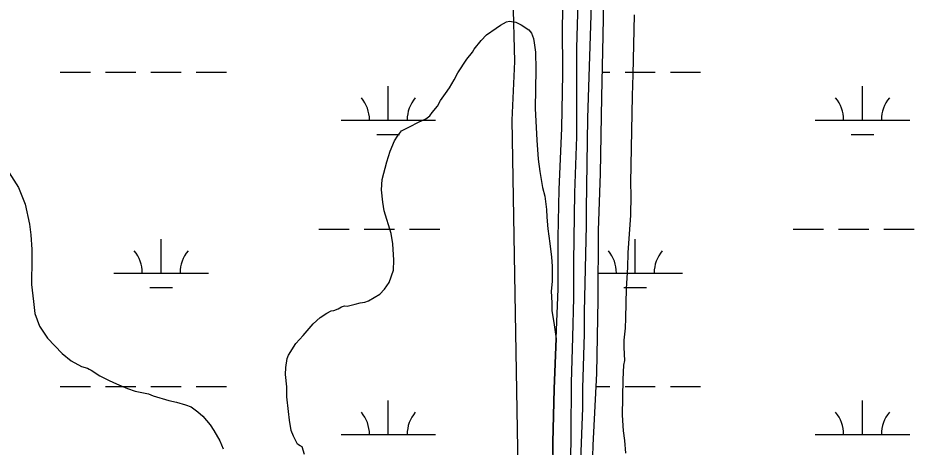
# Model space of a CAD drawing. Extents: x 3177185 to 3215018, y 812988 to 838321.
# Drawn here: x 3190570 to 3191518, y 819818 to 820272 of the extents above; entities that cross this region are included whole.
import ezdxf

# ---------------------------------------------------------------- set-up
doc = ezdxf.new("R2010")
doc.units = 0
for name, color, linetype in [('V-ROAD-CNTR', 7, 'Continuous'), ('V-SITE-VEGE', 7, 'Continuous'), ('V-TOPO-SHOR', 7, 'Continuous'), ('V-WETL-SWMP', 7, 'Continuous')]:
    doc.layers.add(name, color=color, linetype=linetype)

msp = doc.modelspace()

# ---------------------------------------------------------------- linework, layer by layer
at = {"layer": 'V-ROAD-CNTR'}
msp.add_lwpolyline([(3191143.29, 819203.13), (3191145.1, 819281.9), (3191145.08, 819295.11), (3191146.02, 819349.46), (3191148.55, 819403.76), (3191152.79, 819518.87), (3191154.38, 819566.68), (3191157.73, 819622.53), (3191163.29, 819747.76), (3191167.6, 819859.46), (3191167.86, 819880.01), (3191169.36, 819937.56), (3191169.62, 819960.77), (3191171.59, 820052.34), (3191171.65, 820069.5), (3191172.9, 820165.88), (3191177.05, 820296.8)], dxfattribs=at)
at = {"layer": 'V-SITE-VEGE'}
for p, q in [((3191080.57, 820263.99), (3191087.02, 820267.53)), ((3191087.02, 820267.53), (3191090.23, 820268.39)), ((3191090.23, 820268.39), (3191096.6, 820267.36)), ((3191096.6, 820267.36), (3191102.48, 820264.52)), ((3191221.13, 820211.8), (3191222.25, 820275.22)), ((3191065.78, 820253.76), (3191075.95, 820260.88)), ((3191075.95, 820260.88), (3191080.57, 820263.99)), ((3191102.48, 820264.52), (3191110.61, 820259.35)), ((3191110.61, 820259.35), (3191113.28, 820255.65)), ((3191060.2, 820247.92), (3191065.78, 820253.76)), ((3191113.28, 820255.65), (3191115.47, 820250.14)), ((3191115.47, 820250.14), (3191116.3, 820245.56)), ((3191050.85, 820235.76), (3191052.74, 820238.93)), ((3191052.74, 820238.93), (3191060.2, 820247.92)), ((3191116.3, 820245.56), (3191117.49, 820235.5)), ((3191044.79, 820228.11), (3191050.85, 820235.76)), ((3191117.49, 820235.5), (3191118.08, 820217.23)), ((3191035.4, 820213.67), (3191044.79, 820228.11)), ((3191031.62, 820206.44), (3191035.4, 820213.67)), ((3191118.08, 820217.23), (3191117.35, 820176.16)), ((3191220.28, 820189.45), (3191221.13, 820211.8)), ((3191026.45, 820197.86), (3191031.62, 820206.44)), ((3191017.08, 820184.33), (3191022.24, 820192)), ((3191022.24, 820192), (3191026.45, 820197.86)), ((3191013.78, 820178.45), (3191017.08, 820184.33)), ((3191218.65, 820097.28), (3191220.28, 820189.45)), ((3191008.19, 820171.71), (3191013.78, 820178.45)), ((3191117.35, 820176.16), (3191119.04, 820142.36)), ((3190993.86, 820161.46), (3191001.68, 820164.98)), ((3191001.68, 820164.98), (3191005.84, 820168.1)), ((3191005.84, 820168.1), (3191008.19, 820171.71)), ((3190975.89, 820152.19), (3190984.19, 820156.61)), ((3190984.19, 820156.61), (3190993.86, 820161.46)), ((3190968.41, 820141.83), (3190971.69, 820146.79)), ((3190971.69, 820146.79), (3190975.89, 820152.19)), ((3190963.65, 820130.96), (3190968.41, 820141.83)), ((3191119.04, 820142.36), (3191120.5, 820122.25)), ((3190960.25, 820119.61), (3190963.65, 820130.96)), ((3190553.12, 820119.51), (3190570.44, 820092.28)), ((3190955.36, 820100.98), (3190960.25, 820119.61)), ((3191120.5, 820122.25), (3191122.1, 820109.44)), ((3191122.1, 820109.44), (3191125, 820092.51)), ((3190954.71, 820090.04), (3190955.36, 820100.98)), ((3191218.87, 820084.04), (3191218.65, 820097.28)), ((3190570.44, 820092.28), (3190577.44, 820074.81)), ((3190955.85, 820076.79), (3190954.71, 820090.04)), ((3191125, 820092.51), (3191127.58, 820083.33)), ((3191127.58, 820083.33), (3191129.15, 820069.15)), ((3191218.5, 820063.05), (3191218.87, 820084.04)), ((3190577.44, 820074.81), (3190582.08, 820053.73)), ((3190957.51, 820067.63), (3190955.85, 820076.79)), ((3191129.15, 820069.15), (3191129.46, 820060.93)), ((3190964.85, 820043.76), (3190957.51, 820067.63)), ((3191129.46, 820060.93), (3191130.61, 820048.59)), ((3191215.51, 820023.4), (3191218.5, 820063.05)), ((3190582.08, 820053.73), (3190583.25, 820042.3)), ((3190583.25, 820042.3), (3190584.34, 820026.76)), ((3190966.48, 820032.78), (3190964.85, 820043.76)), ((3191130.61, 820048.59), (3191131.84, 820040.81)), ((3191131.84, 820040.81), (3191132.62, 820033.03)), ((3190967.54, 820015.42), (3190966.48, 820032.78)), ((3191132.62, 820033.03), (3191134.65, 820018.85)), ((3190584.34, 820026.76), (3190584.63, 820017.17)), ((3191215.24, 820007.88), (3191215.51, 820023.4)), ((3190584.63, 820017.17), (3190584.15, 819989.79)), ((3190967.35, 820004.92), (3190967.54, 820015.42)), ((3191134.65, 820018.85), (3191135.39, 820009.25)), ((3190962.56, 819991.77), (3190967.35, 820004.92)), ((3191135.39, 820009.25), (3191135.1, 819992.83)), ((3191213.93, 819985.54), (3191215.24, 820007.88)), ((3191135.1, 819992.83), (3191134.01, 819982.8)), ((3190584.15, 819989.79), (3190586.11, 819971.96)), ((3190952.75, 819979.62), (3190957.87, 819985.01)), ((3190957.87, 819985.01), (3190962.56, 819991.77)), ((3191134.01, 819982.8), (3191134.71, 819970.47)), ((3191213.37, 819954.06), (3191213.93, 819985.54)), ((3190940.76, 819972.53), (3190952.75, 819979.62)), ((3190586.11, 819971.96), (3190587.71, 819959.15)), ((3190904.07, 819962.23), (3190908.66, 819963.97)), ((3190908.66, 819963.97), (3190912.35, 819966.19)), ((3190912.35, 819966.19), (3190915.56, 819967.04)), ((3190915.56, 819967.04), (3190918.3, 819966.99)), ((3190918.3, 819966.99), (3190926.55, 819969.13)), ((3190926.55, 819969.13), (3190932.05, 819970.4)), ((3190932.05, 819970.4), (3190937.09, 819971.23)), ((3190937.09, 819971.23), (3190940.76, 819972.53)), ((3191134.71, 819970.47), (3191135.02, 819962.25)), ((3190587.71, 819959.15), (3190592.5, 819945.83)), ((3190882.36, 819948.01), (3190889.78, 819954.72)), ((3190889.78, 819954.72), (3190896.72, 819959.62)), ((3190896.72, 819959.62), (3190901.32, 819961.82)), ((3190901.32, 819961.82), (3190904.07, 819962.23)), ((3191135.02, 819962.25), (3191137.49, 819947.14)), ((3190592.5, 819945.83), (3190600.94, 819932.9)), ((3190871.65, 819935.87), (3190882.36, 819948.01)), ((3191137.49, 819947.14), (3191139.1, 819934.79)), ((3191212.73, 819943.57), (3191213.37, 819954.06)), ((3190863.74, 819927.34), (3190871.65, 819935.87)), ((3191211.59, 819930.81), (3191212.73, 819943.57)), ((3190600.94, 819932.9), (3190616.63, 819916.65)), ((3190856.22, 819915.15), (3190863.74, 819927.34)), ((3191139.51, 819932.5), (3191137.51, 819879.34)), ((3191139.1, 819934.79), (3191139.51, 819932.5)), ((3191211.46, 819923.05), (3191211.59, 819930.81)), ((3190616.63, 819916.65), (3190626.08, 819909.18)), ((3191212.12, 819909.35), (3191211.46, 819923.05)), ((3190626.08, 819909.18), (3190636.93, 819903.06)), ((3190853.25, 819901.96), (3190854.79, 819911.52)), ((3190854.79, 819911.52), (3190856.22, 819915.15)), ((3191211.12, 819904.34), (3191212.12, 819909.35)), ((3190636.93, 819903.06), (3190643.28, 819901.11)), ((3190643.28, 819901.11), (3190645.09, 819900.17)), ((3190645.09, 819900.17), (3190647.35, 819899.22)), ((3190647.35, 819899.22), (3190656.37, 819893.12)), ((3190853.12, 819894.66), (3190853.25, 819901.96)), ((3191210.4, 819889.3), (3191211.12, 819904.34)), ((3190656.37, 819893.12), (3190666.33, 819888.38)), ((3190666.33, 819888.38), (3190674.02, 819884.6)), ((3190854.26, 819881.41), (3190853.12, 819894.66)), ((3191209.73, 819851.43), (3191210.4, 819889.3)), ((3190674.02, 819884.6), (3190685.81, 819879.82)), ((3190685.81, 819879.82), (3190693.97, 819876.94)), ((3190854.53, 819870.91), (3190854.26, 819881.41)), ((3191137.51, 819879.34), (3191135.89, 819822.66)), ((3190693.97, 819876.94), (3190708.07, 819873.95)), ((3190708.07, 819873.95), (3190713.05, 819872.04)), ((3190713.05, 819872.04), (3190729.4, 819867.19)), ((3190856.08, 819855.36), (3190854.53, 819870.91)), ((3190729.4, 819867.19), (3190737.58, 819865.21)), ((3190737.58, 819865.21), (3190747.11, 819862.31)), ((3190747.11, 819862.31), (3190753.02, 819860.38)), ((3190753.02, 819860.38), (3190760.23, 819855.23)), ((3190760.23, 819855.23), (3190765.62, 819850.57)), ((3190765.62, 819850.57), (3190773.22, 819841.31)), ((3190857.29, 819846.21), (3190856.08, 819855.36)), ((3191210.81, 819834.97), (3191209.73, 819851.43)), ((3190773.22, 819841.31), (3190777.22, 819835.3)), ((3190858.92, 819835.22), (3190857.29, 819846.21)), ((3190777.22, 819835.3), (3190783.41, 819824.24)), ((3190861.55, 819829.24), (3190858.92, 819835.22)), ((3191212, 819824.91), (3191210.81, 819834.97)), ((3190783.41, 819824.24), (3190786.92, 819815.96)), ((3190865.51, 819820.96), (3190861.55, 819829.24)), ((3191135.89, 819822.66), (3191136.48, 819771.39)), ((3191213.12, 819811.2), (3191212, 819824.91)), ((3190868.67, 819819.08), (3190865.51, 819820.96)), ((3190870.48, 819818.14), (3190868.67, 819819.08)), ((3190873.07, 819809.87), (3190870.48, 819818.14))]:
    msp.add_line(p, q, dxfattribs=at)
at = {"layer": 'V-TOPO-SHOR'}
for points in [[(3191139.51, 819932.5), (3191141.76, 819985.03), (3191141.58, 820039.46), (3191142.66, 820090.26), (3191145.48, 820155.2), (3191146.5, 820212.69), (3191146, 820264.66), (3191148.04, 820320.19), (3191149.65, 820375.82), (3191152.75, 820426.93), (3191154.65, 820479.56), (3191157.52, 820542.3), (3191158.12, 820605.88), (3191160.36, 820667.57), (3191162.63, 820696.42), (3191167.28, 820715.27), (3191171.85, 820729.72)], [(3191131.12, 819222.18), (3191132.46, 819292.6), (3191136.81, 819364.39), (3191138.22, 819419.05), (3191141.09, 819486.99), (3191140.92, 819531.73), (3191146.1, 819635.38), (3191150.42, 819685.24), (3191152.22, 819732.5), (3191154.72, 819774.46), (3191155.47, 819831.34), (3191155.64, 819885.67), (3191157.11, 819934.17), (3191158.28, 819975.63), (3191158.17, 820013.85), (3191159.28, 820086.75), (3191161.48, 820146.16), (3191161.2, 820199.88), (3191161.47, 820239.95), (3191162.77, 820288.71)], [(3191121.04, 818994.37), (3191102.87, 818993.05), (3191106.22, 819046.7), (3191110.39, 819138.13), (3191113.19, 819216.55), (3191116.85, 819289.14), (3191118.42, 819352.87), (3191121.43, 819433.48), (3191123.63, 819497.82), (3191132.79, 819652.3), (3191134.46, 819711.98), (3191136.48, 819771.39), (3191135.89, 819822.66), (3191137.51, 819879.34), (3191139.51, 819932.5)]]:
    msp.add_lwpolyline(points, dxfattribs=at)
at = {"layer": 'V-WETL-SWMP'}
for p, q in [((3191093.55, 820301.84), (3191095.28, 820225.8)), ((3191095.28, 820225.8), (3191092.64, 820163.65)), ((3190614.5, 820214.53), (3190646.5, 820214.53)), ((3190662.5, 820214.53), (3190694.5, 820214.53)), ((3190710.5, 820214.53), (3190742.5, 820214.53)), ((3190758.5, 820214.53), (3190790.5, 820214.53)), ((3191188.4, 820214.53), (3191196.4, 820214.53)), ((3191212.4, 820214.53), (3191244.4, 820214.53)), ((3191260.4, 820214.53), (3191292.4, 820214.53)), ((3190961.81, 820163.78), (3190961.81, 820199.78)), ((3191463.72, 820163.78), (3191463.72, 820199.78)), ((3190911.81, 820163.78), (3191011.81, 820163.78)), ((3191092.64, 820163.65), (3191103.66, 819527.73)), ((3191413.72, 820163.78), (3191513.72, 820163.78)), ((3190949.81, 820148.35), (3190973.81, 820148.35)), ((3191451.72, 820148.35), (3191475.72, 820148.35)), ((3190888.4, 820048.35), (3190920.4, 820048.35)), ((3190936.4, 820048.35), (3190968.4, 820048.35)), ((3190984.4, 820048.35), (3191016.4, 820048.35)), ((3191390.31, 820048.35), (3191422.31, 820048.35)), ((3191438.31, 820048.35), (3191470.31, 820048.35)), ((3191486.31, 820048.35), (3191518.31, 820048.35)), ((3190721.34, 820001.92), (3190721.34, 820037.92)), ((3191223.24, 820001.92), (3191223.24, 820037.92)), ((3190671.34, 820001.92), (3190771.34, 820001.92)), ((3191184.18, 820001.92), (3191273.24, 820001.92)), ((3190709.34, 819986.49), (3190733.34, 819986.49)), ((3191211.24, 819986.49), (3191235.24, 819986.49)), ((3190614.5, 819881.85), (3190646.5, 819881.85)), ((3190662.5, 819881.85), (3190694.5, 819881.85)), ((3190710.5, 819881.85), (3190742.5, 819881.85)), ((3190758.5, 819881.85), (3190790.5, 819881.85)), ((3191181.7, 819881.85), (3191196.4, 819881.85)), ((3191212.4, 819881.85), (3191244.4, 819881.85)), ((3191260.4, 819881.85), (3191292.4, 819881.85)), ((3190961.81, 819831.11), (3190961.81, 819867.11)), ((3191463.72, 819831.11), (3191463.72, 819867.11)), ((3190911.81, 819831.11), (3191011.81, 819831.11)), ((3191413.72, 819831.11), (3191513.72, 819831.11))]:
    msp.add_line(p, q, dxfattribs=at)
msp.add_lwpolyline([(3191161.16, 819215.37), (3191162, 819262.67), (3191163.03, 819331.18), (3191163.61, 819389.09), (3191166.87, 819457.56), (3191168.51, 819540.13), (3191171.58, 819612.79), (3191175.47, 819676.26), (3191176.47, 819747.97), (3191178.63, 819819.84), (3191182.38, 819895.61), (3191184.03, 819973.64), (3191184.43, 820046.88), (3191186.39, 820107.35), (3191187.82, 820187.88), (3191189.24, 820253.17), (3191190.42, 820309.82)], dxfattribs=at)
for centre, start, end in [((3190906.57, 820164.26), 359.22818, 40.77184), ((3191017.05, 820164.26), 139.22818, 180.77184), ((3191408.47, 820164.26), 359.22818, 40.77184), ((3191518.96, 820164.26), 139.22818, 180.77184), ((3190666.1, 820002.4), 359.22818, 40.77184), ((3190776.58, 820002.4), 139.22818, 180.77184), ((3191168, 820002.4), 359.22818, 40.77184), ((3191278.49, 820002.4), 139.22818, 180.77184), ((3190906.57, 819831.58), 359.22818, 40.77184), ((3191017.05, 819831.58), 139.22818, 180.77184), ((3191408.47, 819831.58), 359.22818, 40.77184), ((3191518.96, 819831.58), 139.22818, 180.77184)]:
    msp.add_arc(centre, 35.25, start, end, dxfattribs=at)

doc.saveas('drawing.dxf')
